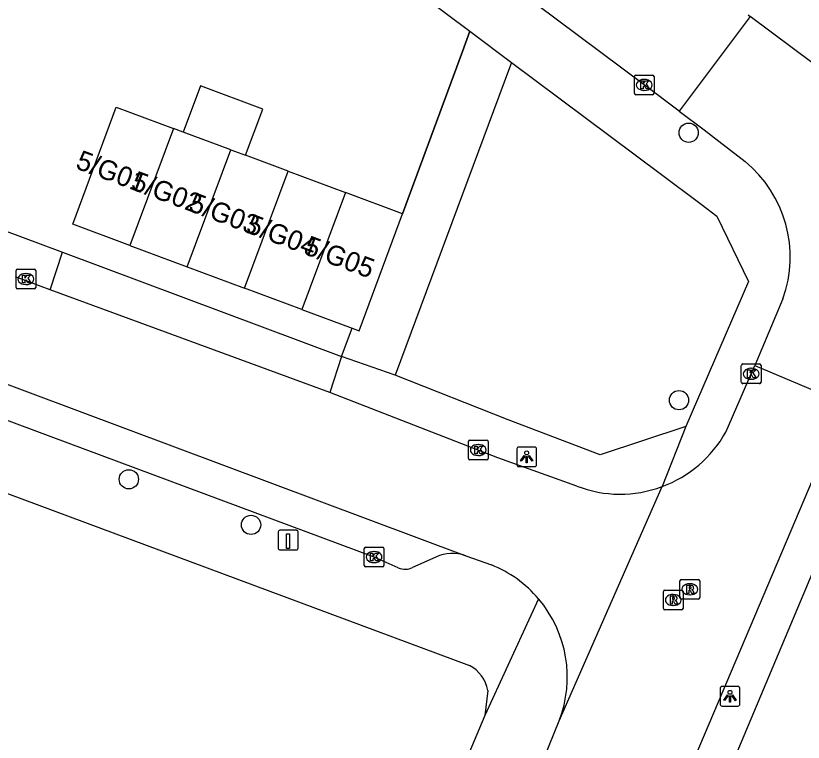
# Model space of a CAD drawing. Extents: x 163268 to 164360, y 381529 to 382285.
# Drawn here: x 163897.99 to 163937.95, y 382025.7 to 382062.58 of the extents above; entities that cross this region are included whole.
import ezdxf

# ---------------------------------------------------------------- set-up
doc = ezdxf.new("R2010")
doc.units = 0
for name, color, linetype in [('IMGEO_Boom', 7, 'Continuous'), ('IMGEO_Grasland_overig', 7, 'Continuous'), ('IMGEO_Hek', 7, 'Continuous'), ('IMGEO_Kolk', 7, 'Continuous'), ('IMGEO_Laadpaal', 7, 'Continuous'), ('IMGEO_Lichtpunt', 7, 'Continuous'), ('IMGEO_Pand', 7, 'Continuous'), ('IMGEO_Pand_nummerreeks', 7, 'Continuous'), ('IMGEO_Rijbaan_lokaal_open', 7, 'Continuous'), ('IMGEO_Rioolput', 7, 'Continuous'), ('IMGEO_Voetpad_open', 7, 'Continuous')]:
    doc.layers.add(name, color=color, linetype=linetype)

msp = doc.modelspace()

# ---------------------------------------------------------------- linework, layer by layer
at = {"layer": 'IMGEO_Boom'}
for centre in [(163932.132, 382056.64), (163931.641, 382043.064), (163903.726, 382039.048), (163909.925, 382036.735)]:
    msp.add_circle(centre, 0.489, dxfattribs=at)
at = {"layer": 'IMGEO_Grasland_overig'}
for points in [[(163917.617, 382052.525), (163920.653, 382060.77), (163921.027, 382061.786)], [(163923.146, 382060.204), (163922.774, 382059.205), (163917.234, 382044.33)], [(163914.519, 382045.28), (163915.053, 382046.715)]]:
    msp.add_lwpolyline(points, dxfattribs=at)
at = {"layer": 'IMGEO_Hek'}
msp.add_lwpolyline([(163921.027, 382061.786), (163920.653, 382060.77), (163917.617, 382052.525)], dxfattribs=at)
at = {"layer": 'IMGEO_Kolk'}
for p, q in [((163929.45, 382059.567), (163930.302, 382059.567)), ((163929.375, 382058.641), (163929.375, 382059.493)), ((163929.863, 382059.347), (163929.888, 382059.347)), ((163930.376, 382059.493), (163930.376, 382058.641)), ((163929.886, 382058.787), (163929.861, 382058.787)), ((163930.302, 382058.567), (163929.45, 382058.567)), ((163897.999, 382048.789), (163897.999, 382049.641)), ((163898.074, 382049.715), (163898.926, 382049.715)), ((163899, 382049.641), (163899, 382048.789)), ((163898.487, 382049.495), (163898.512, 382049.495)), ((163898.51, 382048.935), (163898.485, 382048.935)), ((163898.926, 382048.715), (163898.074, 382048.715)), ((163934.804, 382043.977), (163934.804, 382044.829)), ((163934.879, 382044.903), (163935.731, 382044.903)), ((163935.805, 382044.829), (163935.805, 382043.977)), ((163935.292, 382044.683), (163935.317, 382044.683)), ((163935.315, 382044.123), (163935.29, 382044.123)), ((163935.731, 382043.903), (163934.879, 382043.903)), ((163920.954, 382040.109), (163920.954, 382040.961)), ((163921.029, 382041.035), (163921.881, 382041.035)), ((163921.442, 382040.815), (163921.467, 382040.815)), ((163921.955, 382040.961), (163921.955, 382040.109)), ((163921.881, 382040.035), (163921.029, 382040.035)), ((163921.465, 382040.255), (163921.44, 382040.255)), ((163915.743, 382035.604), (163916.595, 382035.604)), ((163915.668, 382034.678), (163915.668, 382035.53)), ((163916.156, 382035.384), (163916.181, 382035.384)), ((163916.669, 382035.53), (163916.669, 382034.678)), ((163916.179, 382034.824), (163916.154, 382034.824)), ((163916.595, 382034.604), (163915.743, 382034.604))]:
    msp.add_line(p, q, dxfattribs=at)
for points in [[(163929.45, 382059.567), (163930.302, 382059.567)], [(163929.375, 382058.641), (163929.375, 382059.493)], [(163929.696, 382059.267), (163929.819, 382059.267), (163929.819, 382059.116), (163929.949, 382059.267), (163930.113, 382059.267), (163929.967, 382059.116), (163930.12, 382058.867), (163929.968, 382058.867), (163929.883, 382059.031), (163929.819, 382058.964), (163929.819, 382058.867), (163929.696, 382058.867), (163929.696, 382059.267)], [(163930.376, 382059.493), (163930.376, 382058.641)], [(163930.302, 382058.567), (163929.45, 382058.567)], [(163897.999, 382048.789), (163897.999, 382049.641)], [(163898.074, 382049.715), (163898.926, 382049.715)], [(163899, 382049.641), (163899, 382048.789)], [(163898.32, 382049.415), (163898.443, 382049.415), (163898.443, 382049.264), (163898.573, 382049.415), (163898.737, 382049.415), (163898.591, 382049.264), (163898.744, 382049.015), (163898.592, 382049.015), (163898.507, 382049.179), (163898.443, 382049.112), (163898.443, 382049.015), (163898.32, 382049.015), (163898.32, 382049.415)], [(163898.926, 382048.715), (163898.074, 382048.715)], [(163934.804, 382043.977), (163934.804, 382044.829)], [(163934.879, 382044.903), (163935.731, 382044.903)], [(163935.805, 382044.829), (163935.805, 382043.977)], [(163935.125, 382044.603), (163935.248, 382044.603), (163935.248, 382044.452), (163935.378, 382044.603), (163935.542, 382044.603), (163935.396, 382044.452), (163935.549, 382044.203), (163935.397, 382044.203), (163935.312, 382044.367), (163935.248, 382044.3), (163935.248, 382044.203), (163935.125, 382044.203), (163935.125, 382044.603)], [(163935.731, 382043.903), (163934.879, 382043.903)], [(163920.954, 382040.109), (163920.954, 382040.961)], [(163921.029, 382041.035), (163921.881, 382041.035)], [(163921.955, 382040.961), (163921.955, 382040.109)], [(163921.275, 382040.735), (163921.398, 382040.735), (163921.398, 382040.584), (163921.528, 382040.735), (163921.692, 382040.735), (163921.546, 382040.584), (163921.699, 382040.335), (163921.547, 382040.335), (163921.462, 382040.499), (163921.398, 382040.432), (163921.398, 382040.335), (163921.275, 382040.335), (163921.275, 382040.735)], [(163921.881, 382040.035), (163921.029, 382040.035)], [(163915.743, 382035.604), (163916.595, 382035.604)], [(163915.668, 382034.678), (163915.668, 382035.53)], [(163915.989, 382035.304), (163916.112, 382035.304), (163916.112, 382035.153), (163916.242, 382035.304), (163916.406, 382035.304), (163916.26, 382035.153), (163916.413, 382034.904), (163916.261, 382034.904), (163916.176, 382035.068), (163916.112, 382035.001), (163916.112, 382034.904), (163915.989, 382034.904), (163915.989, 382035.304)], [(163916.669, 382035.53), (163916.669, 382034.678)], [(163916.595, 382034.604), (163915.743, 382034.604)]]:
    msp.add_lwpolyline(points, dxfattribs=at)
for centre, start, end in [((163929.452, 382059.491), 91.552, 178.448), ((163929.452, 382059.491), 91.552, 178.448), ((163930.3, 382059.491), 1.552, 88.448), ((163930.3, 382059.491), 1.552, 88.448), ((163929.452, 382058.643), 181.552, 268.448), ((163929.452, 382058.643), 181.552, 268.448), ((163930.3, 382058.643), 271.552, 358.448), ((163930.3, 382058.643), 271.552, 358.448), ((163898.076, 382049.639), 91.552, 178.448), ((163898.076, 382049.639), 91.552, 178.448), ((163898.924, 382049.639), 1.552, 88.448), ((163898.924, 382049.639), 1.552, 88.448), ((163898.076, 382048.791), 181.552, 268.448), ((163898.076, 382048.791), 181.552, 268.448), ((163898.924, 382048.791), 271.552, 358.448), ((163898.924, 382048.791), 271.552, 358.448), ((163934.881, 382044.827), 91.552, 178.448), ((163934.881, 382044.827), 91.552, 178.448), ((163935.729, 382044.827), 1.552, 88.448), ((163935.729, 382044.827), 1.552, 88.448), ((163934.881, 382043.979), 181.552, 268.448), ((163934.881, 382043.979), 181.552, 268.448), ((163935.729, 382043.979), 271.552, 358.448), ((163935.729, 382043.979), 271.552, 358.448), ((163921.031, 382040.959), 91.552, 178.448), ((163921.031, 382040.959), 91.552, 178.448), ((163921.879, 382040.959), 1.552, 88.448), ((163921.879, 382040.959), 1.552, 88.448), ((163921.031, 382040.111), 181.552, 268.448), ((163921.031, 382040.111), 181.552, 268.448), ((163921.879, 382040.111), 271.552, 358.448), ((163921.879, 382040.111), 271.552, 358.448), ((163915.745, 382035.528), 91.552, 178.448), ((163915.745, 382035.528), 91.552, 178.448), ((163916.593, 382035.528), 1.552, 88.448), ((163916.593, 382035.528), 1.552, 88.448), ((163915.745, 382034.68), 181.552, 268.448), ((163915.745, 382034.68), 181.552, 268.448), ((163916.593, 382034.68), 271.552, 358.448), ((163916.593, 382034.68), 271.552, 358.448)]:
    msp.add_arc(centre, 0.0765, start, end, dxfattribs=at)
for centre, major_axis, ratio, start_param, end_param in [((163929.862, 382059.067), (-0.387, 0.002), 0.722429, 4.712389, 7.853982), ((163929.887, 382059.067), (-0.39, 0.002), 0.717154, 1.570796, 4.712389), ((163898.486, 382049.215), (-0.387, 0.002), 0.722429, 4.712389, 7.853982), ((163898.511, 382049.215), (-0.39, 0.002), 0.717154, 1.570796, 4.712389), ((163935.291, 382044.403), (-0.387, 0.002), 0.722429, 4.712389, 7.853982), ((163935.316, 382044.403), (-0.39, 0.002), 0.717154, 1.570796, 4.712389), ((163921.441, 382040.535), (-0.387, 0.002), 0.722429, 4.712389, 7.853982), ((163921.466, 382040.535), (-0.39, 0.002), 0.717154, 1.570796, 4.712389), ((163916.155, 382035.104), (-0.387, 0.002), 0.722429, 4.712389, 7.853982), ((163916.18, 382035.104), (-0.39, 0.002), 0.717154, 1.570796, 4.712389)]:
    msp.add_ellipse(centre, major_axis=major_axis, ratio=ratio, start_param=start_param, end_param=end_param, dxfattribs=at)
at = {"layer": 'IMGEO_Laadpaal'}
for p, q in [((163911.309, 382036.378), (163911.309, 382035.537)), ((163911.309, 382036.378), (163911.309, 382035.537)), ((163912.225, 382036.462), (163911.384, 382036.462)), ((163912.225, 382036.462), (163911.384, 382036.462)), ((163912.309, 382035.546), (163912.309, 382036.387)), ((163912.309, 382035.546), (163912.309, 382036.387)), ((163911.393, 382035.462), (163912.234, 382035.462)), ((163911.393, 382035.462), (163912.234, 382035.462))]:
    msp.add_line(p, q, dxfattribs=at)
msp.add_lwpolyline([(163911.724, 382036.275), (163911.884, 382036.275), (163911.884, 382035.542), (163911.724, 382035.542), (163911.724, 382036.275)], dxfattribs=at)
for centre, start, end in [((163911.387, 382036.384), 92.4484, 184.2845), ((163911.387, 382036.384), 92.4484, 184.2845), ((163912.231, 382036.384), 2.4484, 94.2845), ((163912.231, 382036.384), 2.4484, 94.2845), ((163911.387, 382035.54), 182.4484, 274.2845), ((163911.387, 382035.54), 182.4484, 274.2845), ((163912.231, 382035.54), 272.4484, 4.2845), ((163912.231, 382035.54), 272.4484, 4.2845)]:
    msp.add_arc(centre, 0.0779, start, end, dxfattribs=at)
at = {"layer": 'IMGEO_Lichtpunt'}
for p, q in [((163923.414, 382040.592), (163923.414, 382039.785)), ((163923.414, 382040.592), (163923.414, 382039.785)), ((163924.316, 382040.687), (163923.508, 382040.687)), ((163924.316, 382040.687), (163923.508, 382040.687)), ((163924.41, 382039.785), (163924.41, 382040.592)), ((163924.41, 382039.785), (163924.41, 382040.592)), ((163923.508, 382039.691), (163924.316, 382039.691)), ((163923.508, 382039.691), (163924.316, 382039.691)), ((163933.731, 382028.44), (163933.731, 382027.633)), ((163933.731, 382028.44), (163933.731, 382027.633)), ((163934.633, 382028.535), (163933.825, 382028.535)), ((163934.633, 382028.535), (163933.825, 382028.535)), ((163934.727, 382027.633), (163934.727, 382028.44)), ((163934.727, 382027.633), (163934.727, 382028.44)), ((163933.825, 382027.539), (163934.633, 382027.539)), ((163933.825, 382027.539), (163934.633, 382027.539))]:
    msp.add_line(p, q, dxfattribs=at)
for points in [[(163923.788, 382040.256), (163923.827, 382040.228), (163923.639, 382039.966), (163923.601, 382039.993), (163923.788, 382040.256)], [(163923.89, 382040.208), (163923.937, 382040.208), (163923.937, 382039.886), (163923.89, 382039.886), (163923.89, 382040.208)], [(163924, 382040.228), (163924.038, 382040.255), (163924.225, 382039.993), (163924.186, 382039.965), (163924, 382040.228)], [(163934.105, 382028.104), (163934.144, 382028.076), (163933.956, 382027.814), (163933.918, 382027.841), (163934.105, 382028.104)], [(163934.207, 382028.056), (163934.254, 382028.056), (163934.254, 382027.734), (163934.207, 382027.734), (163934.207, 382028.056)], [(163934.317, 382028.076), (163934.355, 382028.103), (163934.542, 382027.841), (163934.503, 382027.813), (163934.317, 382028.076)]]:
    msp.add_lwpolyline(points, dxfattribs=at)
for centre in [(163923.913, 382040.39), (163934.23, 382028.238)]:
    msp.add_circle(centre, 0.0994, dxfattribs=at)
for centre, start, end in [((163923.508, 382040.592), 90, 180), ((163923.508, 382040.592), 90, 180), ((163924.316, 382040.592), 0, 90), ((163924.316, 382040.592), 0, 90), ((163923.508, 382039.785), 180, 270), ((163923.508, 382039.785), 180, 270), ((163924.316, 382039.785), 270, 0), ((163924.316, 382039.785), 270, 360), ((163933.825, 382028.44), 90, 180), ((163933.825, 382028.44), 90, 180), ((163934.633, 382028.44), 0, 90), ((163934.633, 382028.44), 0, 90), ((163933.825, 382027.633), 180, 270), ((163933.825, 382027.633), 180, 270), ((163934.633, 382027.633), 270, 0), ((163934.633, 382027.633), 270, 360)]:
    msp.add_arc(centre, 0.0946, start, end, dxfattribs=at)
at = {"layer": 'IMGEO_Pand'}
for points in [[(163909.649, 382055.492), (163910.523, 382057.84), (163907.358, 382059.019), (163906.484, 382056.671)], [(163903.782, 382050.912), (163900.876, 382051.994), (163903.089, 382057.935), (163905.995, 382056.853)], [(163905.995, 382056.853), (163903.782, 382050.912)], [(163906.484, 382056.671), (163905.995, 382056.853)], [(163908.9, 382055.771), (163906.484, 382056.671)], [(163906.688, 382049.83), (163908.9, 382055.771)], [(163908.9, 382055.771), (163909.649, 382055.492)], [(163911.806, 382054.689), (163909.649, 382055.492)], [(163909.593, 382048.748), (163911.806, 382054.689)], [(163911.806, 382054.689), (163914.711, 382053.607)], [(163914.711, 382053.607), (163912.499, 382047.666)], [(163917.617, 382052.525), (163914.711, 382053.607)], [(163915.053, 382046.715), (163915.405, 382046.584), (163917.617, 382052.525)], [(163903.782, 382050.912), (163906.688, 382049.83)], [(163906.688, 382049.83), (163909.593, 382048.748)], [(163912.499, 382047.666), (163909.593, 382048.748)], [(163912.499, 382047.666), (163915.053, 382046.715)]]:
    msp.add_lwpolyline(points, dxfattribs=at)
at = {"layer": 'IMGEO_Rijbaan_lokaal_open'}
for points in [[(163931.652, 382057.738), (163929.876, 382059.068), (163916.68, 382068.927), (163899.475, 382081.765), (163881.495, 382095.2), (163864.276, 382108.044), (163857.807, 382112.86), (163853.607, 382115.993)], [(163935.249, 382062.537), (163931.652, 382057.738)], [(163935.143, 382062.616), (163935.249, 382062.537)], [(163944.848, 382055.381), (163935.249, 382062.537)], [(163931.652, 382057.738), (163932.918, 382056.789), (163934.993, 382055.18)], [(163899.727, 382048.672), (163899.274, 382048.839), (163897.972, 382049.332)], [(163913.927, 382043.447), (163899.727, 382048.672)], [(163936.915, 382048.21), (163935.485, 382044.826)], [(163934.013, 382041.438), (163935.306, 382044.402), (163935.485, 382044.826)], [(163935.485, 382044.826), (163940.063, 382042.891)], [(163896.075, 382044.425), (163920.818, 382035.172)], [(163926.458, 382038.707), (163922.446, 382040.146), (163913.927, 382043.447)], [(163940.063, 382042.891), (163924.879, 382007.117)], [(163925.558, 382026.791), (163930.779, 382038.68)], [(163930.779, 382038.68), (163930.785, 382038.682)], [(163920.818, 382035.172), (163922.124, 382034.703)], [(163906.035, 381980.488), (163914.197, 382000), (163924.045, 382023.039), (163925.558, 382026.791)]]:
    msp.add_lwpolyline(points, dxfattribs=at)
for centre, radius, start, end in [((163931.005, 382050.33), 6.279, 340.2647, 50.568), ((163928.657, 382044.443), 6.141, 290.2739, 330.7061), ((163928.654, 382044.311), 6.019, 248.6059, 290.678), ((163919.84, 382029.01), 6.134, 40.3821, 68.1442), ((163919.843, 382029.011), 6.131, 338.7681, 40.3875)]:
    msp.add_arc(centre, radius, start, end, dxfattribs=at)
at = {"layer": 'IMGEO_Rioolput'}
for p, q in [((163931.689, 382033.04), (163931.689, 382033.892)), ((163931.764, 382033.966), (163932.616, 382033.966)), ((163932.177, 382033.746), (163932.202, 382033.746)), ((163932.69, 382033.892), (163932.69, 382033.04)), ((163930.848, 382032.498), (163930.848, 382033.35)), ((163930.923, 382033.424), (163931.775, 382033.424)), ((163931.336, 382033.204), (163931.361, 382033.204)), ((163931.849, 382033.35), (163931.849, 382032.498)), ((163932.2, 382033.186), (163932.175, 382033.186)), ((163932.616, 382032.966), (163931.764, 382032.966)), ((163931.775, 382032.424), (163930.923, 382032.424)), ((163931.359, 382032.644), (163931.334, 382032.644))]:
    msp.add_line(p, q, dxfattribs=at)
for points in [[(163931.689, 382033.04), (163931.689, 382033.892)], [(163931.764, 382033.966), (163932.616, 382033.966)], [(163932.278, 382033.664), (163932.026, 382033.666), (163932.026, 382033.266)], [(163932.204, 382033.585), (163932.15, 382033.585), (163932.15, 382033.504)], [(163932.69, 382033.892), (163932.69, 382033.04)], [(163930.848, 382032.498), (163930.848, 382033.35)], [(163930.923, 382033.424), (163931.775, 382033.424)], [(163931.849, 382033.35), (163931.849, 382032.498)], [(163932.026, 382033.266), (163932.15, 382033.266), (163932.15, 382033.428), (163932.161, 382033.428)], [(163932.15, 382033.504), (163932.202, 382033.504)], [(163932.208, 382033.399), (163932.279, 382033.266), (163932.419, 382033.266), (163932.354, 382033.392)], [(163931.437, 382033.122), (163931.185, 382033.124), (163931.185, 382032.724)], [(163931.185, 382032.724), (163931.309, 382032.724), (163931.309, 382032.886), (163931.32, 382032.886)], [(163931.363, 382033.043), (163931.309, 382033.043), (163931.309, 382032.962)], [(163931.309, 382032.962), (163931.361, 382032.962)], [(163931.367, 382032.857), (163931.438, 382032.724), (163931.578, 382032.724), (163931.513, 382032.85)], [(163932.616, 382032.966), (163931.764, 382032.966)], [(163931.775, 382032.424), (163930.923, 382032.424)]]:
    msp.add_lwpolyline(points, dxfattribs=at)
for centre, radius, start, end in [((163931.766, 382033.89), 0.0765, 91.552, 178.448), ((163931.766, 382033.89), 0.0765, 91.552, 178.448), ((163932.21, 382033.489), 0.0964, 77.0061, 93.1865), ((163932.224, 382033.546), 0.0378, 276.6634, 79.6772), ((163932.277, 382033.554), 0.109, 350.3612, 89.416), ((163932.614, 382033.89), 0.0765, 1.552, 88.448), ((163932.614, 382033.89), 0.0765, 1.552, 88.448), ((163930.925, 382033.348), 0.0765, 91.552, 178.448), ((163930.925, 382033.348), 0.0765, 91.552, 178.448), ((163931.773, 382033.348), 0.0765, 1.552, 88.448), ((163931.773, 382033.348), 0.0765, 1.552, 88.448), ((163932.16, 382033.375), 0.0533, 26.0293, 88.6989), ((163932.186, 382033.693), 0.19, 274.7715, 282.9687), ((163932.275, 382033.554), 0.112, 277.5842, 350.9817), ((163932.259, 382033.339), 0.108, 29.5134, 73.7905), ((163931.319, 382032.833), 0.0533, 26.0293, 88.6989), ((163931.345, 382033.151), 0.19, 274.7715, 282.9687), ((163931.369, 382032.947), 0.0964, 77.0061, 93.1865), ((163931.383, 382033.004), 0.0378, 276.6634, 79.6772), ((163931.436, 382033.012), 0.109, 350.3612, 89.416), ((163931.434, 382033.012), 0.112, 277.5842, 350.9817), ((163931.418, 382032.797), 0.108, 29.5134, 73.7905), ((163931.766, 382033.042), 0.0765, 181.552, 268.448), ((163931.766, 382033.042), 0.0765, 181.552, 268.448), ((163932.614, 382033.042), 0.0765, 271.552, 358.448), ((163932.614, 382033.042), 0.0765, 271.552, 358.448), ((163930.925, 382032.5), 0.0765, 181.552, 268.448), ((163930.925, 382032.5), 0.0765, 181.552, 268.448), ((163931.773, 382032.5), 0.0765, 271.552, 358.448), ((163931.773, 382032.5), 0.0765, 271.552, 358.448)]:
    msp.add_arc(centre, radius, start, end, dxfattribs=at)
for centre, major_axis, ratio, start_param, end_param in [((163932.176, 382033.466), (-0.387, 0.002), 0.722429, 4.712389, 7.853982), ((163932.201, 382033.466), (-0.39, 0.002), 0.717154, 1.570796, 4.712389), ((163931.335, 382032.924), (-0.387, 0.002), 0.722429, 4.712389, 7.853982), ((163931.36, 382032.924), (-0.39, 0.002), 0.717154, 1.570796, 4.712389)]:
    msp.add_ellipse(centre, major_axis=major_axis, ratio=ratio, start_param=start_param, end_param=end_param, dxfattribs=at)
at = {"layer": 'IMGEO_Voetpad_open'}
for points in [[(163844.84, 382118.673), (163876.191, 382095.274), (163880.403, 382092.13), (163921.027, 382061.786)], [(163921.027, 382061.786), (163923.146, 382060.204)], [(163923.146, 382060.204), (163930.692, 382054.567), (163932.766, 382053.018), (163933.568, 382052.405), (163935.163, 382049.085), (163931.993, 382041.737)], [(163879.703, 382058.276), (163900.361, 382050.578)], [(163899.727, 382048.672), (163900.361, 382050.578)], [(163900.361, 382050.578), (163914.519, 382045.28)], [(163914.519, 382045.28), (163913.927, 382043.447)], [(163917.234, 382044.33), (163914.519, 382045.28)], [(163931.993, 382041.737), (163927.635, 382040.293), (163922.98, 382042.075), (163917.234, 382044.33)], [(163942.168, 382043.258), (163926.662, 382006.355)], [(163917.399, 382034.556), (163916.168, 382035.103), (163895.451, 382042.81)], [(163931.993, 382041.737), (163930.785, 382038.682)], [(163895.961, 382038.914), (163921.004, 382029.6)], [(163919.299, 382035.103), (163918.125, 382034.569)], [(163924.513, 382032.984), (163921.794, 382027.056)], [(163921.939, 382028.327), (163921.794, 382027.056)], [(163921.794, 382027.056), (163910.392, 382000), (163902.548, 381981.388)]]:
    msp.add_lwpolyline(points, dxfattribs=at)
for centre, radius, start, end in [((163920.142, 382033.296), 1.994, 70.1864, 115.0153), ((163917.747, 382035.41), 0.922, 247.8316, 294.2201), ((163920.173, 382028.01), 1.795, 10.189, 62.4045)]:
    msp.add_arc(centre, radius, start, end, dxfattribs=at)

# ---------------------------------------------------------------- texts
at = {"layer": 'IMGEO_Pand_nummerreeks'}
for s, rotation, p in [('5/G01', 339.444, (163900.971, 382054.845)), ('5/G02', 339.4423, (163903.779, 382053.792)), ('5/G03', 339.4423, (163906.702, 382052.696)), ('5/G04', 339.444, (163909.618, 382051.603)), ('5/G05', 339.444, (163912.535, 382050.509))]:
    msp.add_text(s, height=1, rotation=rotation, dxfattribs=at).set_placement(p)

doc.saveas('drawing.dxf')
